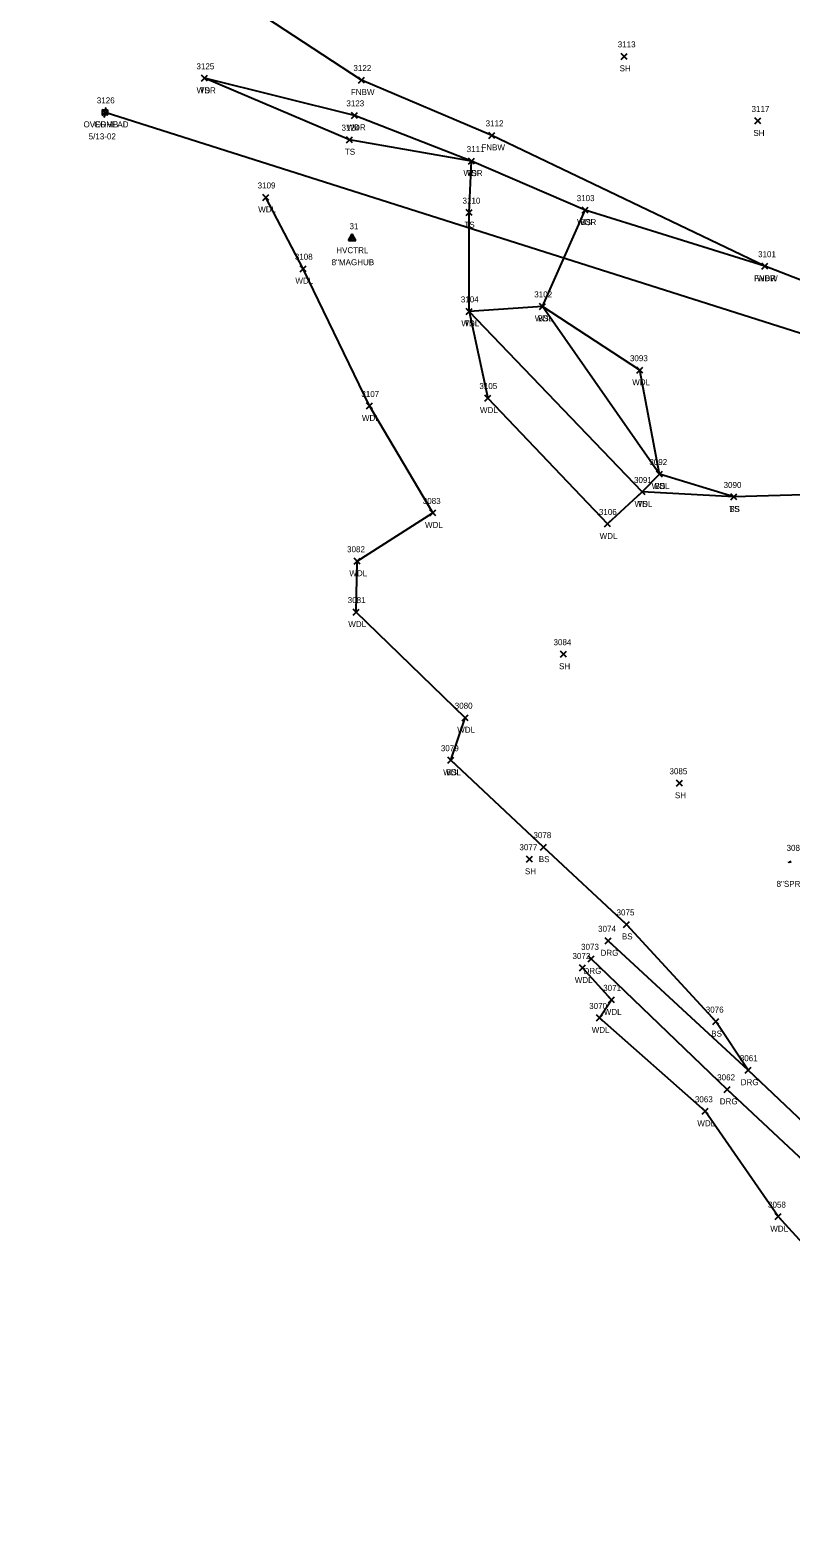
# Model space of a CAD drawing. Extents: x 1601151 to 1602912, y 499508 to 501770.
# Drawn here: x 1601386 to 1601639, y 499748 to 500251 of the extents above; entities that cross this region are included whole.
import ezdxf

# ---------------------------------------------------------------- set-up
doc = ezdxf.new("R2010")
doc.units = 0
for name, color, linetype in [('C_A', 7, 'Continuous'), ('C_C', 7, 'Continuous'), ('C_I', 7, 'Continuous'), ('CPSM', 7, 'Continuous'), ('L_A', 7, 'Continuous'), ('L_C', 7, 'Continuous'), ('L_I', 7, 'Continuous'), ('L_TIC', 7, 'Continuous'), ('LAWA', 7, 'Continuous'), ('LELB', 7, 'Continuous'), ('LFNC', 7, 'Continuous'), ('LTC', 7, 'Continuous'), ('R_A', 7, 'Continuous'), ('R_I', 7, 'Continuous'), ('R_TIC', 7, 'Continuous'), ('RDG', 7, 'Continuous'), ('U_A', 7, 'Continuous'), ('U_C', 7, 'Continuous'), ('U_I', 7, 'Continuous'), ('U_TIC', 7, 'Continuous'), ('UCO', 7, 'Continuous'), ('UP', 7, 'Continuous')]:
    doc.layers.add(name, color=color, linetype=linetype)

msp = doc.modelspace()

# ---------------------------------------------------------------- linework, layer by layer
at = {"layer": 'CPSM'}
for p, q in [((1601491.77, 500180.61), (1601493.02, 500182.78)), ((1601494.27, 500180.61), (1601493.02, 500182.78)), ((1601493.02, 500181.34), (1601493.02, 500182.78)), ((1601491.77, 500180.61), (1601493.02, 500181.34)), ((1601491.77, 500180.61), (1601494.27, 500180.61)), ((1601493.02, 500181.34), (1601493.02, 500181.34)), ((1601493.02, 500181.34), (1601494.27, 500180.61))]:
    msp.add_line(p, q, dxfattribs=at)
at = {"layer": 'L_TIC'}
for points in [[(1601582.59, 500240.92), (1601584.59, 500242.92)], [(1601584.59, 500240.92), (1601582.59, 500242.92)], [(1601442.83, 500233.6), (1601444.83, 500235.6)], [(1601444.83, 500233.6), (1601442.83, 500235.6)], [(1601442.83, 500233.6), (1601444.83, 500235.6)], [(1601444.83, 500233.6), (1601442.83, 500235.6)], [(1601495.11, 500233.02), (1601497.11, 500235.02)], [(1601497.11, 500233.02), (1601495.11, 500235.02)], [(1601492.77, 500221.25), (1601494.77, 500223.25)], [(1601494.77, 500221.25), (1601492.77, 500223.25)], [(1601627.16, 500219.39), (1601629.16, 500221.39)], [(1601629.16, 500219.39), (1601627.16, 500221.39)], [(1601491.16, 500213.15), (1601493.16, 500215.15)], [(1601493.16, 500213.15), (1601491.16, 500215.15)], [(1601538.57, 500214.59), (1601540.57, 500216.59)], [(1601540.57, 500214.59), (1601538.57, 500216.59)], [(1601531.71, 500206.01), (1601533.71, 500208.01)], [(1601533.71, 500206.01), (1601531.71, 500208.01)], [(1601531.71, 500206.01), (1601533.71, 500208.01)], [(1601533.71, 500206.01), (1601531.71, 500208.01)], [(1601463.3, 500193.9), (1601465.3, 500195.9)], [(1601465.3, 500193.9), (1601463.3, 500195.9)], [(1601530.97, 500188.84), (1601532.97, 500190.84)], [(1601532.97, 500188.84), (1601530.97, 500190.84)], [(1601569.56, 500189.67), (1601571.56, 500191.67)], [(1601571.56, 500189.67), (1601569.56, 500191.67)], [(1601569.56, 500189.67), (1601571.56, 500191.67)], [(1601571.56, 500189.67), (1601569.56, 500191.67)], [(1601475.68, 500170.15), (1601477.68, 500172.15)], [(1601477.68, 500170.15), (1601475.68, 500172.15)], [(1601629.4, 500171), (1601631.4, 500173)], [(1601631.4, 500171), (1601629.4, 500173)], [(1601629.4, 500171), (1601631.4, 500173)], [(1601631.4, 500171), (1601629.4, 500173)], [(1601530.97, 500155.93), (1601532.97, 500157.93)], [(1601532.97, 500155.93), (1601530.97, 500157.93)], [(1601530.97, 500155.93), (1601532.97, 500157.93)], [(1601532.97, 500155.93), (1601530.97, 500157.93)], [(1601555.43, 500157.6), (1601557.43, 500159.6)], [(1601557.43, 500157.6), (1601555.43, 500159.6)], [(1601555.43, 500157.6), (1601557.43, 500159.6)], [(1601557.43, 500157.6), (1601555.43, 500159.6)], [(1601587.86, 500136.34), (1601589.86, 500138.34)], [(1601589.86, 500136.34), (1601587.86, 500138.34)], [(1601537.15, 500127.05), (1601539.15, 500129.05)], [(1601539.15, 500127.05), (1601537.15, 500129.05)], [(1601497.83, 500124.42), (1601499.83, 500126.42)], [(1601499.83, 500124.42), (1601497.83, 500126.42)], [(1601594.33, 500101.75), (1601596.33, 500103.75)], [(1601596.33, 500101.75), (1601594.33, 500103.75)], [(1601594.33, 500101.75), (1601596.33, 500103.75)], [(1601596.33, 500101.75), (1601594.33, 500103.75)], [(1601588.64, 500095.77), (1601590.64, 500097.77)], [(1601590.64, 500095.77), (1601588.64, 500097.77)], [(1601588.64, 500095.77), (1601590.64, 500097.77)], [(1601590.64, 500095.77), (1601588.64, 500097.77)], [(1601619.15, 500094.1), (1601621.15, 500096.1)], [(1601621.15, 500094.1), (1601619.15, 500096.1)], [(1601619.15, 500094.1), (1601621.15, 500096.1)], [(1601621.15, 500094.1), (1601619.15, 500096.1)], [(1601518.86, 500088.78), (1601520.86, 500090.78)], [(1601520.86, 500088.78), (1601518.86, 500090.78)], [(1601577.01, 500085.11), (1601579.01, 500087.11)], [(1601579.01, 500085.11), (1601577.01, 500087.11)], [(1601493.64, 500072.69), (1601495.64, 500074.69)], [(1601495.64, 500072.69), (1601493.64, 500074.69)], [(1601493.29, 500055.74), (1601495.29, 500057.74)], [(1601495.29, 500055.74), (1601493.29, 500057.74)], [(1601562.41, 500041.71), (1601564.41, 500043.71)], [(1601564.41, 500041.71), (1601562.41, 500043.71)], [(1601529.59, 500020.54), (1601531.59, 500022.54)], [(1601531.59, 500020.54), (1601529.59, 500022.54)], [(1601524.89, 500006.38), (1601526.89, 500008.38)], [(1601526.89, 500006.38), (1601524.89, 500008.38)], [(1601524.89, 500006.38), (1601526.89, 500008.38)], [(1601526.89, 500006.38), (1601524.89, 500008.38)], [(1601601.03, 499998.71), (1601603.03, 500000.71)], [(1601603.03, 499998.71), (1601601.03, 500000.71)], [(1601555.72, 499977.42), (1601557.72, 499979.42)], [(1601557.72, 499977.42), (1601555.72, 499979.42)], [(1601551.06, 499973.39), (1601553.06, 499975.39)], [(1601553.06, 499973.39), (1601551.06, 499975.39)], [(1601583.4, 499951.67), (1601585.4, 499953.67)], [(1601585.4, 499951.67), (1601583.4, 499953.67)], [(1601583.4, 499951.67), (1601585.4, 499953.67)], [(1601585.4, 499951.67), (1601583.4, 499953.67)], [(1601568.73, 499937.15), (1601570.73, 499939.15)], [(1601570.73, 499937.15), (1601568.73, 499939.15)], [(1601578.39, 499926.53), (1601580.39, 499928.53)], [(1601580.39, 499926.53), (1601578.39, 499928.53)], [(1601574.38, 499920.51), (1601576.38, 499922.51)], [(1601576.38, 499920.51), (1601574.38, 499922.51)], [(1601613.16, 499919.28), (1601615.16, 499921.28)], [(1601615.16, 499919.28), (1601613.16, 499921.28)], [(1601609.55, 499889.4), (1601611.55, 499891.4)], [(1601611.55, 499889.4), (1601609.55, 499891.4)], [(1601633.85, 499854.29), (1601635.85, 499856.29)], [(1601635.85, 499854.29), (1601633.85, 499856.29)]]:
    msp.add_lwpolyline(points, dxfattribs=at)
at = {"layer": 'LAWA'}
for points in [[(1601679.97, 500152.79), (1601630.4, 500172), (1601570.56, 500190.67), (1601532.71, 500207.01), (1601493.77, 500222.25), (1601443.83, 500234.6)], [(1601525.89, 500007.38), (1601530.59, 500021.54), (1601494.29, 500056.74), (1601494.64, 500073.69), (1601519.86, 500089.78), (1601498.83, 500125.42), (1601476.68, 500171.15), (1601464.3, 500194.9)], [(1601589.64, 500096.77), (1601595.33, 500102.75), (1601588.86, 500137.34), (1601556.43, 500158.6), (1601531.97, 500156.93), (1601538.15, 500128.05), (1601578.01, 500086.11), (1601589.64, 500096.77)], [(1601731.23, 499748.27), (1601680.16, 499782.53), (1601672.82, 499813.81), (1601634.85, 499855.29), (1601610.55, 499890.4), (1601575.38, 499921.51), (1601579.39, 499927.53), (1601569.73, 499938.15)]]:
    msp.add_lwpolyline(points, dxfattribs=at)
at = {"layer": 'LELB'}
for points in [[(1601647.16, 500095.94), (1601620.15, 500095.1), (1601589.64, 500096.77), (1601531.97, 500156.93), (1601531.97, 500189.84), (1601532.71, 500207.01), (1601492.16, 500214.15), (1601443.83, 500234.6)], [(1601620.15, 500095.1), (1601595.33, 500102.75), (1601556.43, 500158.6), (1601570.56, 500190.67)], [(1601584.4, 499952.67), (1601556.72, 499978.42), (1601525.89, 500007.38)], [(1601584.4, 499952.67), (1601614.16, 499920.28)], [(1601624.93, 499904.1), (1601614.16, 499920.28)]]:
    msp.add_lwpolyline(points, dxfattribs=at)
at = {"layer": 'LFNC'}
msp.add_lwpolyline([(1601630.4, 500172), (1601539.57, 500215.59), (1601496.11, 500234.02), (1601448.17, 500265.48), (1601446.35, 500343.38), (1601438.99, 500365.98), (1601426.58, 500402.67), (1601418.6, 500424.22), (1601407.1, 500462.43), (1601398.17, 500505.26), (1601396.59, 500512.31), (1601395.61, 500523.84), (1601392.91, 500532.17), (1601385.76, 500556.32)], dxfattribs=at)
at = {"layer": 'LTC'}
for p, q in [((1601638.32, 499973.67), (1601638.48, 499973.2)), ((1601638.78, 499973.88), (1601638.99, 499973.23))]:
    msp.add_line(p, q, dxfattribs=at)
at = {"layer": 'R_TIC'}
for points in [[(1601577.24, 499946.21), (1601579.24, 499948.21)], [(1601579.24, 499946.21), (1601577.24, 499948.21)], [(1601571.58, 499940.2), (1601573.58, 499942.2)], [(1601573.58, 499940.2), (1601571.58, 499942.2)], [(1601623.93, 499903.1), (1601625.93, 499905.1)], [(1601625.93, 499903.1), (1601623.93, 499905.1)], [(1601616.96, 499896.7), (1601618.96, 499898.7)], [(1601618.96, 499896.7), (1601616.96, 499898.7)]]:
    msp.add_lwpolyline(points, dxfattribs=at)
at = {"layer": 'RDG'}
for points in [[(1601830.38, 499875.22), (1601826.81, 499868.79), (1601807.74, 499857.74), (1601789.49, 499846.65), (1601768.85, 499838.86), (1601747.32, 499836.92), (1601727.43, 499838.27), (1601705.37, 499845.09), (1601686.43, 499853.19), (1601664.54, 499867.85), (1601655.98, 499874.72), (1601624.93, 499904.1), (1601578.24, 499947.21)], [(1601844.29, 499853.82), (1601835.3, 499855.33), (1601814.93, 499846.26), (1601794.85, 499835.65), (1601772.41, 499828.03), (1601746.3, 499826.56), (1601727.05, 499827.97), (1601701.16, 499835.43), (1601680.54, 499845.31), (1601658.79, 499860.37), (1601648.71, 499868.89), (1601617.96, 499897.7), (1601572.58, 499941.2)]]:
    msp.add_lwpolyline(points, dxfattribs=at)
at = {"layer": 'U_TIC'}
for points in [[(1601409.7, 500222.25), (1601411.7, 500224.25)], [(1601411.7, 500222.25), (1601409.7, 500224.25)]]:
    msp.add_lwpolyline(points, dxfattribs=at)
at = {"layer": 'UCO'}
msp.add_lwpolyline([(1601705.51, 500127.03), (1601658.56, 500144.5), (1601410.7, 500223.25)], dxfattribs=at)
at = {"layer": 'UP'}
for p, q in [((1601409.87, 500222.41), (1601409.87, 500224.08)), ((1601409.87, 500224.08), (1601411.54, 500224.08)), ((1601411.54, 500222.41), (1601409.87, 500222.41)), ((1601410.45, 500221.58), (1601410.7, 500222.41)), ((1601410.95, 500224.91), (1601410.7, 500224.08)), ((1601410.7, 500223.25), (1601410.7, 500223.25)), ((1601411.54, 500224.08), (1601411.54, 500222.41))]:
    msp.add_line(p, q, dxfattribs=at)
msp.add_circle((1601410.7, 500223.25), 0.833, dxfattribs=at)

# ---------------------------------------------------------------- texts
at = {"layer": 'C_A'}
msp.add_text('HVCTRL', height=2, dxfattribs=at).set_placement((1601487.71, 500176.33))
at = {"layer": 'C_C'}
msp.add_text('8"MAGHUB', height=2, dxfattribs=at).set_placement((1601486.16, 500172.33))
at = {"layer": 'C_I'}
msp.add_text('31', height=2, dxfattribs=at).set_placement((1601492.12, 500184.33))
at = {"layer": 'L_A'}
for s, p in [('SH', (1601582.08, 500236.92)), ('WDR', (1601441.2, 500229.6)), ('TS', (1601442.24, 500229.6)), ('FNBW', (1601492.58, 500229.02)), ('WDR', (1601491.13, 500217.25)), ('SH', (1601626.64, 500215.39)), ('FNBW', (1601536.04, 500210.59)), ('TS', (1601490.57, 500209.15)), ('WDR', (1601530.07, 500202.01)), ('TS', (1601531.12, 500202.01)), ('WDL', (1601461.71, 500189.9)), ('WDR', (1601567.93, 500185.67)), ('BS', (1601569, 500185.67)), ('TS', (1601530.38, 500184.84)), ('WDL', (1601474.09, 500166.15)), ('FNBW', (1601626.88, 500167)), ('WDR', (1601627.77, 500167)), ('WDL', (1601529.39, 500151.93)), ('TS', (1601530.38, 500151.93)), ('WDL', (1601553.85, 500153.6)), ('BS', (1601554.88, 500153.6)), ('WDL', (1601586.28, 500132.34)), ('WDL', (1601496.24, 500120.42)), ('WDL', (1601535.57, 500123.05)), ('WDL', (1601592.75, 500097.75)), ('BS', (1601593.77, 500097.75)), ('WDL', (1601587.06, 500091.77)), ('TS', (1601588.05, 500091.77)), ('TS', (1601618.56, 500090.1)), ('BS', (1601618.59, 500090.1)), ('WDL', (1601517.27, 500084.78)), ('WDL', (1601575.42, 500081.11)), ('WDL', (1601492.06, 500068.69)), ('WDL', (1601491.71, 500051.74)), ('SH', (1601561.9, 500037.71)), ('WDL', (1601528, 500016.54)), ('WDL', (1601523.3, 500002.38)), ('BS', (1601524.33, 500002.38)), ('SH', (1601600.52, 499994.71)), ('SH', (1601550.55, 499969.39)), ('BS', (1601555.16, 499973.42)), ('BS', (1601582.84, 499947.67)), ('BS', (1601582.84, 499947.67)), ('WDL', (1601567.15, 499933.15)), ('WDL', (1601576.81, 499922.53)), ('WDL', (1601572.79, 499916.51)), ('BS', (1601612.6, 499915.28)), ('WDL', (1601607.96, 499885.4)), ('WDL', (1601632.26, 499850.29))]:
    msp.add_text(s, height=2, dxfattribs=at).set_placement(p)
at = {"layer": 'L_C'}
msp.add_text('8"SPRUCE', height=2, dxfattribs=at).set_placement((1601634.36, 499965.18))
at = {"layer": 'L_I'}
for s, p in [('3113', (1601581.46, 500244.92)), ('3125', (1601441.14, 500237.6)), ('3125', (1601441.14, 500237.6)), ('3122', (1601493.42, 500237.02)), ('3123', (1601491.07, 500225.25)), ('3117', (1601626.03, 500223.39)), ('3124', (1601489.47, 500217.15)), ('3112', (1601537.45, 500218.59)), ('3111', (1601531.15, 500210.01)), ('3111', (1601531.15, 500210.01)), ('3109', (1601461.52, 500197.9)), ('3110', (1601529.76, 500192.84)), ('3103', (1601567.79, 500193.67)), ('3103', (1601567.79, 500193.67)), ('3108', (1601473.9, 500174.15)), ('3101', (1601628.2, 500175)), ('3101', (1601628.2, 500175)), ('3102', (1601553.66, 500161.6)), ('3102', (1601553.66, 500161.6)), ('3104', (1601529.2, 500159.93)), ('3104', (1601529.2, 500159.93)), ('3093', (1601585.52, 500140.34)), ('3105', (1601535.38, 500131.05)), ('3107', (1601496.06, 500128.42)), ('3092', (1601591.99, 500105.75)), ('3092', (1601591.99, 500105.75)), ('3091', (1601586.87, 500099.77)), ('3091', (1601586.87, 500099.77)), ('3090', (1601616.72, 500098.1)), ('3090', (1601616.72, 500098.1)), ('3083', (1601516.52, 500092.78)), ('3106', (1601575.18, 500089.11)), ('3082', (1601491.31, 500076.69)), ('3081', (1601491.52, 500059.74)), ('3084', (1601560.07, 500045.71)), ('3080', (1601527.16, 500024.54)), ('3079', (1601522.54, 500010.38)), ('3079', (1601522.54, 500010.38)), ('3085', (1601598.69, 500002.71)), ('3078', (1601553.38, 499981.42)), ('3077', (1601548.72, 499977.39)), ('3086', (1601637.7, 499977.18)), ('3075', (1601581.07, 499955.67)), ('3075', (1601581.07, 499955.67)), ('3072', (1601566.39, 499941.15)), ('3071', (1601576.62, 499930.53)), ('3070', (1601571.95, 499924.51)), ('3076', (1601610.77, 499923.28)), ('3063', (1601607.16, 499893.4)), ('3058', (1601631.51, 499858.29))]:
    msp.add_text(s, height=2, dxfattribs=at).set_placement(p)
at = {"layer": 'R_A'}
for p in [(1601575.73, 499942.21), (1601570.06, 499936.2), (1601622.42, 499899.1), (1601615.45, 499892.7)]:
    msp.add_text('DRG', height=2, dxfattribs=at).set_placement(p)
at = {"layer": 'R_I'}
for s, p in [('3074', (1601574.91, 499950.21)), ('3073', (1601569.24, 499944.2)), ('3061', (1601622.11, 499907.1)), ('3062', (1601614.58, 499900.7))]:
    msp.add_text(s, height=2, dxfattribs=at).set_placement(p)
at = {"layer": 'U_A'}
for s, p in [('OVERHEAD', (1601403.52, 500218.25)), ('COMB', (1601407.09, 500218.25))]:
    msp.add_text(s, height=2, dxfattribs=at).set_placement(p)
at = {"layer": 'U_C'}
msp.add_text('5/13-02', height=2, dxfattribs=at).set_placement((1601405.24, 500214.25))
at = {"layer": 'U_I'}
msp.add_text('3126', height=2, dxfattribs=at).set_placement((1601407.96, 500226.25))
msp.add_text('3126', height=2, dxfattribs=at).set_placement((1601407.96, 500226.25))

doc.saveas('drawing.dxf')
